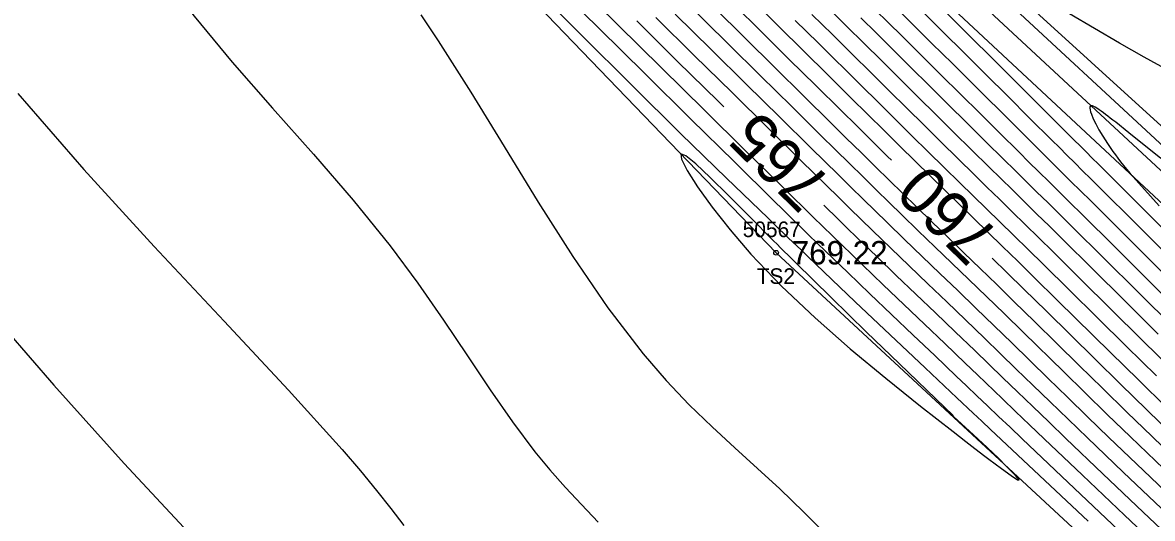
# Model space of a CAD drawing. Extents: x 1378535 to 1380697, y 997729 to 1000024.
# Drawn here: x 1379209 to 1379281.3, y 999280.3 to 999312 of the extents above; entities that cross this region are included whole.
import ezdxf

# ---------------------------------------------------------------- set-up
doc = ezdxf.new("R2010")
doc.units = 0
for name, color, linetype in [('RD_DTM_BkLn2', 7, 'Continuous'), ('RD_DTM_BkLn_txCode', 7, 'Continuous'), ('RD_DTM_Major1', 7, 'Continuous'), ('RD_DTM_Major1_Lbl', 7, 'Continuous'), ('RD_DTM_Minor1', 7, 'Continuous'), ('RD_EX_H2O', 7, 'Continuous'), ('RD_EX_TX_Misc_ELEV', 7, 'Continuous'), ('RD_SMD_Locator', 7, 'Continuous')]:
    doc.layers.add(name, color=color, linetype=linetype)

msp = doc.modelspace()

# ---------------------------------------------------------------- linework, layer by layer
at = {"layer": 'RD_DTM_BkLn2'}
for points in [[(1379422.11, 999174.038), (1379389.879, 999205.727), (1379342.539, 999249.014), (1379302.111, 999287.001), (1379269.159, 999317.003), (1379233.698, 999349.016), (1379192.053, 999388.71)], [(1379416.856, 999168.193), (1379377.071, 999191.565), (1379325.922, 999232.844), (1379290.492, 999266.41), (1379257.214, 999297.274), (1379219.38, 999336.566), (1379176.35, 999381.85), (1379150.26, 999388.272), (1379142.877, 999355.719), (1379128.704, 999334.594)], [(1379421.214, 999173.225), (1379388.229, 999203.971), (1379341.414, 999247.946), (1379301.361, 999286.165), (1379268.541, 999316.597), (1379232.764, 999348.171), (1379191.201, 999387.775)], [(1379419.41, 999171.315), (1379387.008, 999202.669), (1379340.023, 999246.475), (1379299.524, 999284.034), (1379266.42, 999314.901), (1379231.873, 999346.942), (1379188.922, 999385.752)]]:
    msp.add_lwpolyline(points, dxfattribs=at)
at = {"layer": 'RD_DTM_Major1'}
for points in [[(1379264.596, 999303.207), (1379264.355, 999303.444), (1379263.392, 999304.393), (1379262.394, 999305.379), (1379261.351, 999306.409), (1379259.751, 999307.99), (1379258.058, 999309.662), (1379256.295, 999311.405), (1379254.481, 999313.199)], [(1379253.855, 999306.622), (1379253.495, 999306.977), (1379250.907, 999309.532), (1379248.286, 999312.122)], [(1379262.642, 999312.324), (1379263.635, 999311.34), (1379264.611, 999310.372), (1379265.827, 999309.165), (1379267.037, 999307.965), (1379268.24, 999306.771), (1379269.436, 999305.586), (1379270.624, 999304.41), (1379271.804, 999303.245), (1379272.494, 999302.565), (1379273.188, 999301.881), (1379273.896, 999301.184), (1379274.626, 999300.466), (1379275.385, 999299.717), (1379276.182, 999298.929), (1379278.198, 999296.932), (1379280.394, 999294.752), (1379282.702, 999292.46)], [(1379281.842, 999303.304), (1379279.8, 999304.955), (1379278.959, 999305.628), (1379278.782, 999305.768), (1379278.614, 999305.9), (1379278.456, 999306.022), (1379278.308, 999306.136), (1379278.169, 999306.241), (1379278.04, 999306.335), (1379277.894, 999306.439), (1379277.763, 999306.526), (1379277.648, 999306.595), (1379277.55, 999306.647), (1379277.468, 999306.679), (1379277.403, 999306.691), (1379277.344, 999306.675), (1379277.311, 999306.625), (1379277.304, 999306.544), (1379277.319, 999306.436), (1379277.354, 999306.302), (1379277.407, 999306.147), (1379277.524, 999305.862), (1379277.682, 999305.531), (1379277.884, 999305.153), (1379278.133, 999304.731), (1379278.433, 999304.265), (1379278.786, 999303.755), (1379278.939, 999303.544), (1379279.102, 999303.325), (1379279.278, 999303.096), (1379279.466, 999302.857), (1379279.669, 999302.606), (1379279.889, 999302.342), (1379281.745, 999300.271)], [(1379286.071, 999275.58), (1379280.719, 999280.662), (1379278.141, 999283.114), (1379275.77, 999285.38), (1379274.677, 999286.429), (1379273.651, 999287.418), (1379272.677, 999288.358), (1379271.742, 999289.262), (1379270.833, 999290.14), (1379269.935, 999291.006), (1379268.68, 999292.212), (1379267.423, 999293.417), (1379266.166, 999294.62), (1379264.91, 999295.823), (1379263.659, 999297.027), (1379262.412, 999298.23), (1379261.75, 999298.872), (1379261.082, 999299.522), (1379260.4, 999300.187), (1379260.273, 999300.312)], [(1379282.684, 999285.522), (1379280.954, 999287.206), (1379279.266, 999288.858), (1379277.629, 999290.468), (1379274.526, 999293.522), (1379273.074, 999294.946), (1379272.015, 999295.98), (1379271.042, 999296.926)], [(1379206.289, 999294.149), (1379206.381, 999294.04), (1379210.964, 999288.779), (1379215.456, 999283.779), (1379219.585, 999279.343)]]:
    msp.add_lwpolyline(points, dxfattribs=at)
at = {"layer": 'RD_DTM_Minor1'}
for points in [[(1379208.694, 999333.772), (1379210.611, 999328.987), (1379211.771, 999326.251), (1379212.888, 999323.772), (1379214.003, 999321.498), (1379215.153, 999319.373), (1379216.379, 999317.344), (1379217.718, 999315.358), (1379219.936, 999312.433), (1379222.385, 999309.49), (1379224.965, 999306.539), (1379227.576, 999303.587), (1379230.12, 999300.642), (1379232.496, 999297.713), (1379234.277, 999295.314), (1379235.914, 999292.96), (1379237.444, 999290.676), (1379238.903, 999288.491), (1379240.33, 999286.431), (1379241.763, 999284.524), (1379242.725, 999283.361), (1379243.716, 999282.242), (1379244.746, 999281.137), (1379245.824, 999280.013)], [(1379282.036, 999283.429), (1379279.913, 999285.472), (1379278.42, 999286.919), (1379276.994, 999288.308), (1379275.629, 999289.642), (1379273.048, 999292.169), (1379271.816, 999293.371), (1379270.677, 999294.477), (1379269.561, 999295.556), (1379268.464, 999296.614), (1379267.385, 999297.655), (1379266.319, 999298.684), (1379265.265, 999299.706), (1379264.447, 999300.502), (1379263.625, 999301.306), (1379262.785, 999302.129), (1379261.919, 999302.98), (1379261.016, 999303.87), (1379260.065, 999304.807), (1379258.213, 999306.635), (1379256.219, 999308.603), (1379254.132, 999310.664), (1379249.873, 999314.876)], [(1379277.208, 999280.077), (1379270.941, 999285.947), (1379270.378, 999286.476), (1379269.833, 999286.988), (1379268.781, 999287.978), (1379266.75, 999289.894), (1379265.256, 999291.307), (1379263.772, 999292.713), (1379262.284, 999294.128), (1379260.777, 999295.565), (1379259.238, 999297.038), (1379258.828, 999297.431), (1379257.993, 999298.233), (1379257.126, 999299.067), (1379256.677, 999299.499), (1379254.04, 999302.048), (1379251.115, 999304.896), (1379247.983, 999307.978), (1379244.726, 999311.225), (1379241.424, 999314.571)], [(1379281.299, 999277.454), (1379278.33, 999280.267), (1379275.51, 999282.938), (1379272.971, 999285.348), (1379272.194, 999286.087), (1379271.456, 999286.79), (1379270.75, 999287.462), (1379270.067, 999288.113), (1379269.401, 999288.748), (1379268.742, 999289.375), (1379267.367, 999290.685), (1379265.988, 999291.996), (1379264.602, 999293.316), (1379263.206, 999294.65), (1379261.796, 999296.003), (1379260.369, 999297.381), (1379259.846, 999297.888), (1379259.317, 999298.403), (1379258.778, 999298.929), (1379258.224, 999299.47), (1379257.654, 999300.028), (1379257.063, 999300.608), (1379254.541, 999303.09), (1379251.757, 999305.837), (1379248.824, 999308.735), (1379245.855, 999311.667), (1379242.963, 999314.518)], [(1379282.352, 999277.782), (1379279.529, 999280.459), (1379276.832, 999283.02), (1379274.383, 999285.354), (1379273.439, 999286.255), (1379272.552, 999287.106), (1379271.708, 999287.916), (1379270.105, 999289.455), (1379269.323, 999290.205), (1379268.018, 999291.454), (1379266.707, 999292.706), (1379265.39, 999293.964), (1379264.069, 999295.227), (1379262.745, 999296.499), (1379261.417, 999297.779), (1379260.818, 999298.36), (1379260.213, 999298.948), (1379259.595, 999299.55), (1379258.96, 999300.17), (1379258.3, 999300.815), (1379257.611, 999301.49), (1379255.238, 999303.822), (1379252.619, 999306.401), (1379249.862, 999309.122), (1379247.072, 999311.879), (1379244.356, 999314.566)], [(1379282.231, 999287.34), (1379280.414, 999289.123), (1379278.636, 999290.874), (1379275.264, 999294.2), (1379273.702, 999295.736), (1379272.687, 999296.729), (1379271.712, 999297.679), (1379270.77, 999298.596), (1379268.948, 999300.367), (1379268.053, 999301.24), (1379267.092, 999302.181), (1379266.122, 999303.134), (1379265.135, 999304.106), (1379264.124, 999305.104), (1379263.082, 999306.135), (1379262, 999307.205), (1379260.524, 999308.663), (1379258.978, 999310.192), (1379257.372, 999311.78), (1379255.713, 999313.421)], [(1379262.665, 999313.743), (1379264.41, 999312.012), (1379265.26, 999311.168), (1379266.512, 999309.924), (1379267.767, 999308.678), (1379269.021, 999307.432), (1379270.275, 999306.188), (1379271.527, 999304.946), (1379272.776, 999303.71), (1379273.407, 999303.086), (1379274.044, 999302.457), (1379274.693, 999301.816), (1379276.055, 999300.469), (1379276.782, 999299.749), (1379278.919, 999297.627), (1379281.26, 999295.301), (1379283.721, 999292.854)], [(1379234.467, 999312.523), (1379235.572, 999310.856), (1379237.653, 999307.569), (1379239.793, 999304.079), (1379241.98, 999300.52), (1379244.201, 999297.029), (1379246.444, 999293.74), (1379248.695, 999290.787), (1379250.174, 999289.081), (1379251.649, 999287.537), (1379253.116, 999286.113), (1379254.573, 999284.766), (1379256.017, 999283.454), (1379257.446, 999282.136), (1379258.998, 999280.642), (1379260.554, 999279.097)], [(1379283.074, 999281.093), (1379280.741, 999283.321), (1379278.531, 999285.443), (1379277.164, 999286.764), (1379275.871, 999288.02), (1379274.638, 999289.221), (1379272.308, 999291.494), (1379271.187, 999292.584), (1379270.01, 999293.723), (1379268.848, 999294.843), (1379267.699, 999295.949), (1379265.44, 999298.125), (1379264.327, 999299.202), (1379263.558, 999299.949), (1379262.784, 999300.705), (1379261.995, 999301.477), (1379261.18, 999302.278), (1379260.328, 999303.115), (1379259.43, 999303.999), (1379257.451, 999305.95), (1379255.302, 999308.07), (1379253.05, 999310.294), (1379250.757, 999312.56)], [(1379283.328, 999283.541), (1379281.298, 999285.498), (1379279.683, 999287.066), (1379278.126, 999288.587), (1379276.626, 999290.058), (1379275.18, 999291.478), (1379273.787, 999292.845), (1379272.446, 999294.158), (1379271.345, 999295.229), (1379270.275, 999296.267), (1379269.23, 999297.277), (1379268.206, 999298.268), (1379267.196, 999299.245), (1379266.197, 999300.216), (1379265.332, 999301.059), (1379264.46, 999301.912), (1379263.572, 999302.785), (1379262.657, 999303.686), (1379261.705, 999304.624), (1379260.706, 999305.61), (1379258.98, 999307.314), (1379257.138, 999309.133), (1379255.214, 999311.034), (1379253.243, 999312.983)], [(1379259.509, 999312.545), (1379260.815, 999311.253), (1379262.078, 999310.003), (1379263.304, 999308.79), (1379264.455, 999307.649), (1379265.582, 999306.533), (1379266.688, 999305.438), (1379267.777, 999304.362), (1379268.851, 999303.303), (1379269.914, 999302.258), (1379270.708, 999301.479), (1379271.509, 999300.697), (1379272.323, 999299.9), (1379273.162, 999299.079), (1379274.035, 999298.223), (1379274.951, 999297.323), (1379276.736, 999295.561), (1379278.654, 999293.662), (1379280.664, 999291.672), (1379282.726, 999289.633)], [(1379260.568, 999312.937), (1379261.73, 999311.787), (1379262.856, 999310.671), (1379263.958, 999309.58), (1379265.141, 999308.407), (1379266.309, 999307.249), (1379267.463, 999306.105), (1379268.605, 999304.976), (1379269.734, 999303.86), (1379270.853, 999302.758), (1379271.596, 999302.027), (1379272.345, 999301.293), (1379273.107, 999300.545), (1379273.893, 999299.774), (1379274.711, 999298.969), (1379275.57, 999298.122), (1379277.469, 999296.245), (1379279.524, 999294.207), (1379281.683, 999292.066)], [(1379265.176, 999312.693), (1379265.893, 999311.98), (1379267.195, 999310.687), (1379268.501, 999309.388), (1379269.812, 999308.084), (1379272.453, 999305.46), (1379273.782, 999304.14), (1379274.347, 999303.58), (1379274.918, 999303.014), (1379275.5, 999302.437), (1379276.098, 999301.844), (1379276.716, 999301.231), (1379277.36, 999300.591), (1379279.627, 999298.336), (1379282.116, 999295.859)], [(1379266.469, 999312.85), (1379267.875, 999311.451), (1379269.267, 999310.066), (1379270.654, 999308.685), (1379272.045, 999307.3), (1379273.449, 999305.902), (1379274.875, 999304.483), (1379275.355, 999304.006), (1379275.841, 999303.522), (1379276.336, 999303.03), (1379276.842, 999302.526), (1379277.364, 999302.007), (1379277.902, 999301.471), (1379280.309, 999299.073), (1379282.951, 999296.439)], [(1379268.19, 999312.571), (1379269.619, 999311.152), (1379271.106, 999309.672), (1379272.651, 999308.133), (1379274.256, 999306.532), (1379275.922, 999304.871), (1379276.3, 999304.494), (1379276.681, 999304.113), (1379277.067, 999303.728), (1379277.459, 999303.337), (1379277.857, 999302.939), (1379278.262, 999302.535), (1379280.915, 999299.886), (1379283.772, 999297.034)], [(1379282.302, 999308.967), (1379280.791, 999309.812), (1379279.212, 999310.705), (1379277.604, 999311.632), (1379276.006, 999312.58)], [(1379281.898, 999280.876), (1379279.442, 999283.217), (1379277.15, 999285.412), (1379275.917, 999286.601), (1379274.756, 999287.724), (1379273.653, 999288.793), (1379272.596, 999289.821), (1379271.569, 999290.818), (1379270.559, 999291.796), (1379269.344, 999292.968), (1379268.136, 999294.13), (1379266.934, 999295.283), (1379265.74, 999296.43), (1379264.554, 999297.571), (1379263.378, 999298.708), (1379262.661, 999299.405), (1379261.938, 999300.109), (1379261.2, 999300.83), (1379260.438, 999301.576), (1379259.643, 999302.357), (1379258.805, 999303.181), (1379256.697, 999305.257), (1379254.392, 999307.53), (1379251.972, 999309.919), (1379249.517, 999312.346)], [(1379258.443, 999312.16), (1379259.897, 999310.722), (1379262.651, 999307.998), (1379263.769, 999306.891), (1379264.854, 999305.817), (1379265.913, 999304.771), (1379266.949, 999303.748), (1379267.97, 999302.743), (1379268.981, 999301.751), (1379269.827, 999300.925), (1379270.678, 999300.095), (1379271.545, 999299.25), (1379272.436, 999298.381), (1379273.36, 999297.477), (1379274.328, 999296.528), (1379276.001, 999294.88), (1379277.784, 999293.118), (1379279.648, 999291.275), (1379281.567, 999289.381)], [(1379208.654, 999307.467), (1379212.867, 999302.605), (1379217.382, 999297.668), (1379221.868, 999292.883), (1379225.992, 999288.476), (1379229.424, 999284.671), (1379230.594, 999283.294), (1379231.618, 999282.04), (1379232.53, 999280.883), (1379233.367, 999279.799)], [(1379268.578, 999286.802), (1379268.53, 999286.848), (1379268.522, 999286.857), (1379268.02, 999287.348), (1379265.083, 999290.172), (1379262.996, 999292.189), (1379260.728, 999294.397), (1379258.453, 999296.639), (1379258.212, 999296.878), (1379257.974, 999297.115), (1379257.738, 999297.351), (1379257.504, 999297.584), (1379257.272, 999297.816), (1379257.043, 999298.046), (1379255.522, 999299.579), (1379254.161, 999300.95), (1379252.999, 999302.099), (1379252.077, 999302.965), (1379251.436, 999303.488), (1379251.118, 999303.605), (1379251.151, 999303.273), (1379251.519, 999302.541), (1379252.185, 999301.487), (1379253.112, 999300.191), (1379254.261, 999298.73), (1379255.595, 999297.184), (1379257.565, 999295.134), (1379259.712, 999293.104), (1379261.96, 999291.125), (1379264.233, 999289.229), (1379266.453, 999287.446), (1379268.544, 999285.81), (1379268.957, 999285.489), (1379269.36, 999285.177), (1379269.752, 999284.875), (1379270.496, 999284.306), (1379270.845, 999284.041), (1379271.641, 999283.444), (1379272.27, 999282.991), (1379272.672, 999282.733), (1379272.786, 999282.721), (1379272.553, 999283.007), (1379271.911, 999283.644), (1379271.468, 999284.092), (1379270.719, 999284.8), (1379269.859, 999285.596), (1379269.085, 999286.309), (1379268.592, 999286.769), (1379268.578, 999286.802)]]:
    msp.add_lwpolyline(points, dxfattribs=at)
at = {"layer": 'RD_EX_H2O'}
msp.add_lwpolyline([(1379420.332, 999172.473), (1379387.592, 999203.381), (1379340.587, 999247.331), (1379300.462, 999285.262), (1379267.64, 999315.764), (1379232.142, 999347.358), (1379190.433, 999387.132)], dxfattribs=at)
at = {"layer": 'RD_SMD_Locator'}
msp.add_circle((1379257.214, 999297.274), 0.15, dxfattribs=at)

# ---------------------------------------------------------------- texts
at = {"layer": 'RD_DTM_BkLn_txCode'}
for s, p in [('50567', (1379255.072, 999298.274)), ('TS2', (1379255.97, 999295.274))]:
    msp.add_text(s, height=1, dxfattribs=at).set_placement(p)
at = {"layer": 'RD_DTM_Major1_Lbl'}
for s, rotation, p in [('765', 135.48467, (1379260.875, 999301.818)), ('760', 135.74366, (1379271.633, 999298.43))]:
    msp.add_text(s, height=3, rotation=rotation, dxfattribs=at).set_placement(p)
at = {"layer": 'RD_EX_TX_Misc_ELEV'}
msp.add_text('769.22', height=1.5, dxfattribs=at).set_placement((1379258.214, 999296.524))

doc.saveas('drawing.dxf')
